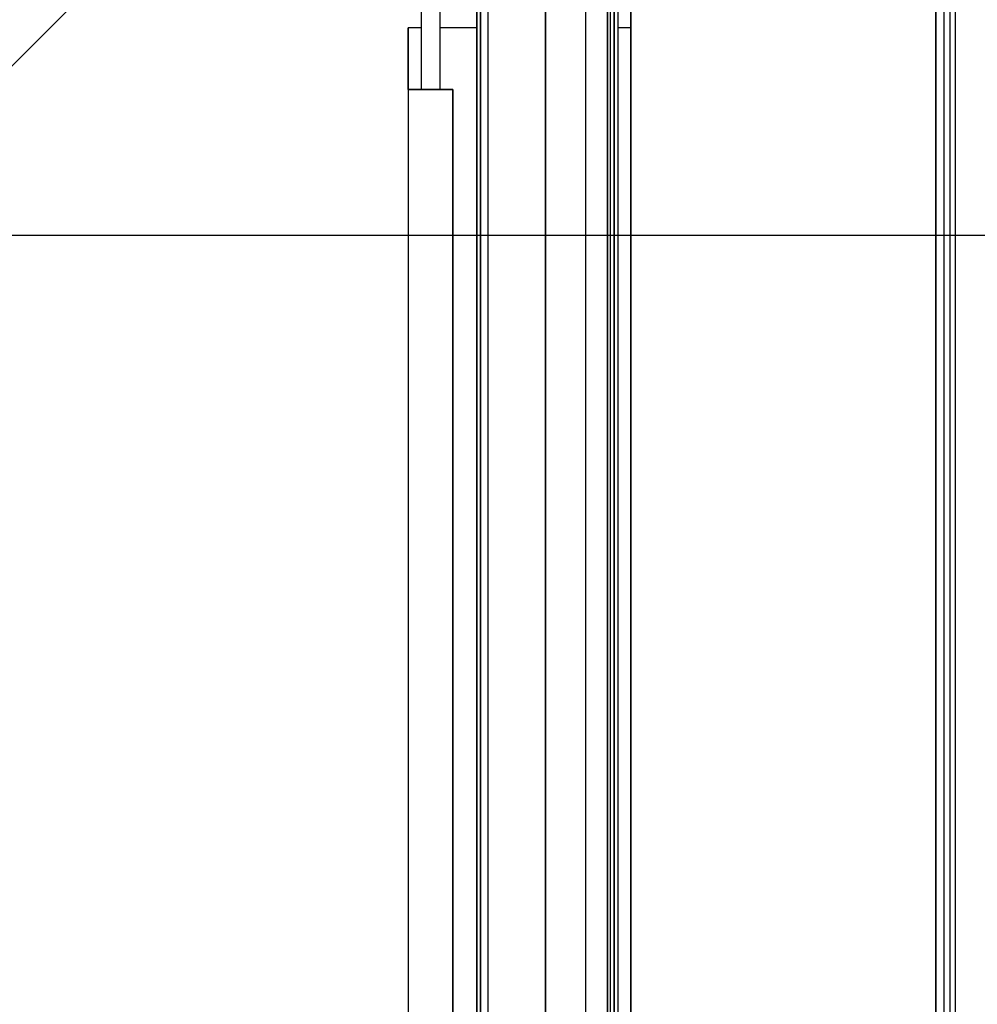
# Model space of a CAD drawing. Extents: x -805 to 3526, y -961 to 1039.
# Tile 375 of 473: x 1259.846 to 1260.104, y 39.138 to 39.404. Entities that reach past the tile are written whole.
import ezdxf

# ---------------------------------------------------------------- set-up
doc = ezdxf.new("R2010")
doc.units = 0
doc.layers.get('0').update_dxf_attribs({"color": 251})
for name, color, linetype in [('TTK-P-Aufzug', 251, 'Continuous'), ('TTK-P-Bahnsteig', 12, 'Continuous'), ('TTK-P-Verm', 251, 'Continuous')]:
    doc.layers.add(name, color=color, linetype=linetype)
doc.layers.add('TTK-P-Treppe unten', color=12, linetype='Continuous', lineweight=25)
doc.styles.add('AKG DIN 6776', font='AKG_DIN67.TTF')
doc.dimstyles.new('TTK', dxfattribs={"dimtxt": 2.5, "dimasz": 2.5, "dimexe": 3.5, "dimexo": 0.1, "dimgap": 1, "dimtad": 1, "dimzin": 0, "dimtxsty": 'AKG DIN 6776', "dimblk": 'OBLIQUE', "dimcen": -0.09, "dimdle": 3, "dimclrd": 256, "dimclre": 256, "dimclrt": 256, "dimadec": 3, "dimazin": 0, "dimtfac": 1, "dimtofl": 0, "dimtmove": 0, "dimatfit": 3, "dimldrblk": 'OBLIQUE', "dimfxl": 7, "dimfxlon": 1, "dimtolj": 1, "dimtzin": 0, "dimlwd": -1, "dimlwe": -1, "dimarcsym": 0})

# ---------------------------------------------------------------- blocks, each defined once
blk = doc.blocks.new('_OBLIQUE')
at = {"color": 0, "linetype": 'ByBlock'}
blk.add_line((-0.5, -0.5), (0.5, 0.5), dxfattribs=at)
blk = doc.blocks.new('*D645')
at = {"layer": 'DEFPOINTS', "color": 0}
for p in [(1259.79808, 39.34555), (1259.49808, 36.0331), (1259.79808, 36.0331)]:
    blk.add_point(p, dxfattribs=at)
at = {"layer": 'TTK-P-Verm'}
for p, q in [((1259.49808, 38.64555), (1259.49808, 39.69555)), ((1259.79808, 38.64555), (1259.79808, 39.69555)), ((1259.19808, 39.34555), (1260.09808, 39.34555))]:
    blk.add_line(p, q, dxfattribs=at)
at = {"layer": 'TTK-P-Verm', "xscale": 0.25, "yscale": 0.25, "zscale": 0.25, "rotation": 180}
blk.add_blockref('_OBLIQUE', (1259.49808, 39.34555), dxfattribs=at)
at = {"layer": 'TTK-P-Verm', "xscale": 0.25, "yscale": 0.25, "zscale": 0.25}
blk.add_blockref('_OBLIQUE', (1259.79808, 39.34555), dxfattribs=at)
at = {"layer": 'TTK-P-Verm', "insert": (1259.64808, 39.58688), "char_height": 0.25, "attachment_point": 5, "style": 'AKG DIN 6776', "bg_fill": 3, "box_fill_scale": 1.1, "bg_fill_color": 256, "bg_fill_true_color": 13158600, "bg_fill_transparency": 0}
blk.add_mtext('\\A1;30', dxfattribs=at)
blk = doc.blocks.new('*D644')
at = {"layer": 'DEFPOINTS', "color": 0}
for p in [(1262.49808, 39.34555), (1259.79808, 39.28428), (1262.49808, 35.72662)]:
    blk.add_point(p, dxfattribs=at)
at = {"layer": 'TTK-P-Treppe unten'}
for p, q in [((1259.79808, 39.29428), (1259.79808, 39.69555)), ((1262.49808, 38.64555), (1262.49808, 39.69555)), ((1259.49808, 39.34555), (1262.79808, 39.34555))]:
    blk.add_line(p, q, dxfattribs=at)
at = {"layer": 'TTK-P-Treppe unten', "xscale": 0.25, "yscale": 0.25, "zscale": 0.25, "rotation": 180}
blk.add_blockref('_OBLIQUE', (1259.79808, 39.34555), dxfattribs=at)
at = {"layer": 'TTK-P-Treppe unten', "xscale": 0.25, "yscale": 0.25, "zscale": 0.25}
blk.add_blockref('_OBLIQUE', (1262.49808, 39.34555), dxfattribs=at)
at = {"layer": 'TTK-P-Treppe unten', "insert": (1261.14808, 39.58943), "char_height": 0.25, "attachment_point": 5, "style": 'AKG DIN 6776', "bg_fill": 3, "box_fill_scale": 1.1, "bg_fill_color": 256, "bg_fill_true_color": 13158600, "bg_fill_transparency": 0}
blk.add_mtext('\\A1;2,70', dxfattribs=at)

msp = doc.modelspace()

# ---------------------------------------------------------------- linework, layer by layer
at = {"layer": 'TTK-P-Aufzug', "color": 251}
for p, q in [((1260.09804, 37.64783), (1260.09804, 39.65906)), ((1260.01054, 37.39783), (1260.01054, 39.49783)), ((1260.01054, 39.49783), (1260.01054, 37.39783)), ((1260.09274, 39.49783), (1260.09274, 37.39783)), ((1260.09274, 37.39783), (1260.09274, 39.49783)), ((1260.09504, 37.39083), (1260.09504, 39.49783)), ((1260.09654, 39.49783), (1260.09654, 37.59877)), ((1259.96904, 37.64783), (1259.96904, 39.45883)), ((1259.96904, 39.45883), (1259.96904, 37.64783)), ((1259.97004, 37.64783), (1259.97004, 39.45883)), ((1259.97004, 39.45883), (1259.97004, 37.64783)), ((1259.97204, 37.64783), (1259.97204, 39.45883)), ((1259.98753, 39.45883), (1259.98753, 37.64783)), ((1259.98753, 39.45883), (1259.98753, 37.64783)), ((1259.98755, 37.64783), (1259.98755, 39.45883)), ((1259.98755, 39.45883), (1259.98755, 37.64783)), ((1260.00504, 37.64783), (1260.00504, 39.45883)), ((1260.00604, 37.64783), (1260.00604, 39.45883)), ((1260.00604, 39.45883), (1260.00604, 37.64783)), ((1260.00704, 39.45883), (1260.00704, 37.64783)), ((1260.00704, 39.45883), (1260.00704, 37.64783)), ((1259.99828, 39.45683), (1259.99828, 37.64783)), ((1259.99828, 39.45683), (1259.99828, 37.64783)), ((1260.00428, 39.45683), (1260.00428, 37.64783)), ((1260.00428, 37.64783), (1260.00428, 39.45683)), ((1259.95404, 39.45483), (1259.95404, 39.38483)), ((1259.95904, 39.45483), (1259.95904, 39.38483)), ((1259.95404, 39.40143), (1259.95054, 39.40143)), ((1259.95054, 39.40143), (1259.95054, 39.38483)), ((1259.95404, 39.40143), (1259.95054, 39.40143)), ((1259.95054, 39.38483), (1259.95054, 39.40143)), ((1259.96904, 39.40143), (1259.95904, 39.40143)), ((1259.96904, 39.40143), (1259.95904, 39.40143)), ((1260.01054, 39.40143), (1260.00703, 39.40143)), ((1260.01054, 39.40143), (1260.00703, 39.40143)), ((1259.95054, 39.38483), (1259.95071, 39.38483)), ((1259.95054, 39.38483), (1259.95071, 39.38483)), ((1259.95054, 39.38483), (1259.95054, 37.38483)), ((1259.95071, 39.38483), (1259.95121, 39.38483)), ((1259.95121, 39.38483), (1259.95071, 39.38483)), ((1259.95121, 39.38483), (1259.952, 39.38483)), ((1259.952, 39.38483), (1259.95121, 39.38483)), ((1259.952, 39.38483), (1259.95304, 39.38483)), ((1259.95304, 39.38483), (1259.952, 39.38483)), ((1259.95304, 39.38483), (1259.95424, 39.38483)), ((1259.95424, 39.38483), (1259.95304, 39.38483)), ((1259.95424, 39.38483), (1259.95554, 39.38483)), ((1259.95554, 39.38483), (1259.95424, 39.38483)), ((1259.95554, 39.38483), (1259.96254, 39.38483)), ((1259.96254, 39.38483), (1259.95554, 39.38483)), ((1259.96254, 39.38483), (1259.96254, 37.38483)), ((1259.96254, 37.38483), (1259.96254, 39.38483))]:
    msp.add_line(p, q, dxfattribs=at)

# ---------------------------------------------------------------- next in the draw order: dimensions: what is measured, and where the dimension line sits
at = {"layer": 'TTK-P-Verm', "color": 251}
dim = msp.add_linear_dim(base=(1259.79808, 39.34555), p1=(1259.49808, 36.0331), p2=(1259.79808, 36.0331), dimstyle='TTK', override={"dimscale": 0, "dimdec": 0, "dimlfac": 100, "dimtmove": 2, "dimtfill": 1}, dxfattribs=at)
dim.commit()
dim.dimension.update_dxf_attribs({"geometry": '*D645', "text_midpoint": (1259.64808, 39.58688), "dimtype": 160})

# ---------------------------------------------------------------- next in the draw order: dimensions: what is measured, and where the dimension line sits
at = {"layer": 'TTK-P-Treppe unten', "color": 251}
dim = msp.add_linear_dim(base=(1262.49808, 39.34555), p1=(1259.79808, 39.28428), p2=(1262.49808, 35.72662), dimstyle='TTK', override={"dimscale": 0, "dimtmove": 0, "dimtfill": 1}, dxfattribs=at)
dim.commit()
dim.dimension.update_dxf_attribs({"geometry": '*D644', "text_midpoint": (1261.14808, 39.34555), "dimtype": 160})

# ---------------------------------------------------------------- next in the draw order: linework, layer by layer
at = {"layer": 'TTK-P-Bahnsteig', "color": 251}
msp.add_circle((473.78511, 39.13225), 1000, dxfattribs=at)

doc.saveas('drawing.dxf')
